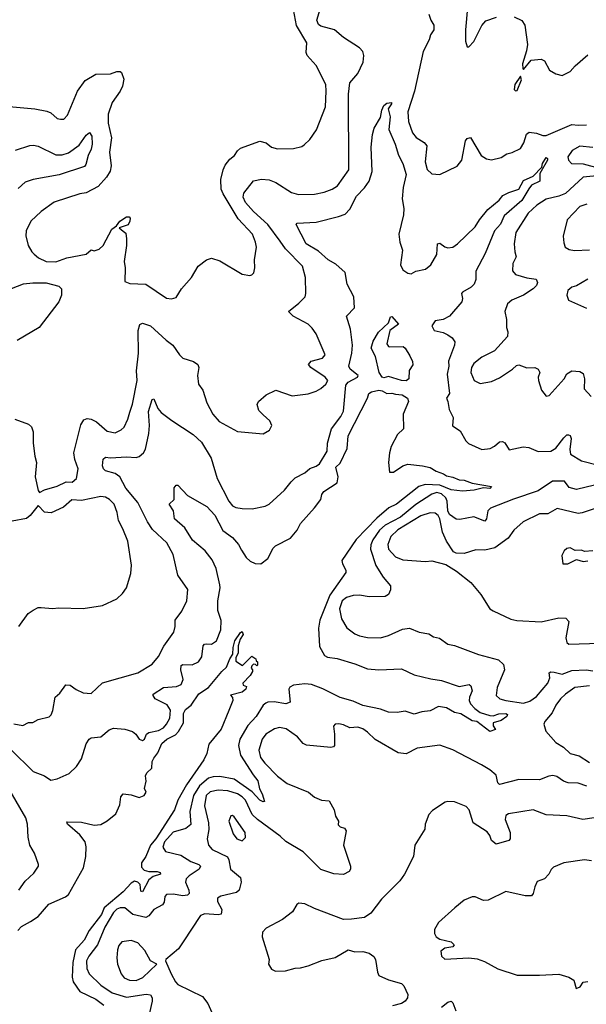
# Model space of a CAD drawing. Extents: x 1493970 to 1595317, y 729910 to 844791.
# Tile 260 of 338: x 1567591 to 1571115, y 782836 to 788959. Entities that reach past the tile are written whole.
import ezdxf

# ---------------------------------------------------------------- set-up
doc = ezdxf.new("R2010")
doc.units = 0

msp = doc.modelspace()

# ---------------------------------------------------------------- linework, layer by layer
at = {"layer": '0CON10XD'}
for points in [[(1567525, 788418), (1567685, 788404.3), (1567759.1, 788389.1), (1567785, 788378.8), (1567825, 788343.3), (1567845, 788340), (1567865, 788340), (1567888.8, 788365), (1567950, 788515), (1567998.8, 788581.2), (1568065, 788619.2), (1568155, 788622.5), (1568196.1, 788636.1), (1568215, 788636.7), (1568225, 788630), (1568238.6, 788588.6), (1568230, 788545), (1568216.5, 788515), (1568165.3, 788444.7), (1568142, 788372), (1568140.4, 788315), (1568161.1, 788225), (1568148.5, 788135), (1568160.1, 788049.9), (1568152.9, 788017.1), (1568131.2, 787978.8), (1568078.3, 787921.7), (1568005, 787882), (1567964.3, 787875.7), (1567805, 787824), (1567725, 787765.8), (1567660, 787705), (1567632, 787645), (1567630, 787615), (1567644, 787555), (1567665.7, 787515.7), (1567680.9, 787500.9), (1567708.5, 787478.5), (1567754.7, 787454.7), (1567815, 787452.1), (1567885, 787476.9), (1568005, 787501.1), (1568035, 787528.1), (1568055, 787522.2), (1568085, 787531.9), (1568109.4, 787555), (1568164.6, 787655.4), (1568193.8, 787676.2), (1568213.3, 787705), (1568255, 787732.5), (1568271.7, 787731.7), (1568277.5, 787725), (1568276.7, 787705), (1568266, 787684), (1568210, 787665), (1568235, 787643.8), (1568251.7, 787631.7), (1568256.2, 787595), (1568256.2, 787555), (1568240, 787455), (1568246.2, 787415), (1568245, 787330), (1568275, 787318.8), (1568375, 787314.3), (1568505, 787227.5), (1568535, 787222.9), (1568565, 787231.2), (1568598, 787285), (1568658.8, 787355), (1568700, 787425), (1568753.9, 787466.1), (1568785, 787476.7), (1568835, 787460), (1568975, 787376.2), (1569022.5, 787367.5), (1569035, 787372.5), (1569046.7, 787385), (1569053.3, 787415), (1569051.2, 787465), (1569064.2, 787545), (1569058.6, 787575), (1569038.1, 787625), (1568950.2, 787720.2), (1568855.9, 787875.9), (1568843.2, 787905), (1568842.7, 787965), (1568856, 788024), (1568870, 788055), (1568897.8, 788092.2), (1568928, 788115), (1568945.8, 788144.2), (1568965, 788159.2), (1569085, 788202.5), (1569123.9, 788193.9), (1569157.5, 788165), (1569195, 788156), (1569295, 788158), (1569345, 788170), (1569360.3, 788179.7), (1569395.6, 788214.4), (1569437, 788273), (1569492.8, 788417.2), (1569498.2, 788515), (1569494.4, 788555), (1569434.5, 788674.5), (1569378, 788735), (1569373.8, 788755), (1569377.1, 788815), (1569313.4, 788923.4), (1569286.9, 789055)], [(1567560, 786475), (1567645, 786444.3), (1567665, 786426.2), (1567674.4, 786395), (1567674.3, 786325), (1567684.3, 786244.3), (1567696, 786205), (1567687.1, 786115), (1567705, 786030), (1567715, 786017.5), (1567744.3, 786035.7), (1567825, 786058.8), (1567880, 786085), (1567917, 786083), (1567943.6, 786106.4), (1567953.8, 786165), (1567933.5, 786223.5), (1567928.1, 786265), (1567971.8, 786438.2), (1567989.1, 786470.9), (1568010.7, 786479.3), (1568035.8, 786475), (1568068.2, 786458.2), (1568135, 786400), (1568185, 786390), (1568222, 786408), (1568240, 786425), (1568264.5, 786475), (1568275, 786518.8), (1568291.9, 786568.1), (1568320.8, 786715), (1568318, 786775), (1568329.1, 786885), (1568327.3, 787025), (1568337.8, 787062.2), (1568355, 787070.8), (1568405, 787054), (1568501.9, 786965), (1568544.4, 786935), (1568584.6, 786874.6), (1568605, 786854), (1568673, 786833), (1568698.8, 786815), (1568706, 786795), (1568697.5, 786745), (1568703.1, 786693.1), (1568730, 786655), (1568754.4, 786575), (1568792.2, 786505), (1568830.9, 786460.9), (1568945, 786397.5), (1569105, 786383.3), (1569143.9, 786406.1), (1569158.8, 786435), (1569146, 786465), (1569105, 786501.2), (1569077.7, 786527.7), (1569068, 786565), (1569076.2, 786585), (1569125, 786626), (1569185, 786655.8), (1569285, 786618.9), (1569385, 786632.9), (1569435, 786648.6), (1569464.5, 786665.5), (1569495, 786692), (1569506.7, 786715), (1569490.5, 786735), (1569400.8, 786795), (1569388, 786815), (1569404.6, 786835.4), (1569475, 786853.5), (1569490.8, 786875), (1569435.6, 787005), (1569410.9, 787040.9), (1569385, 787065.6), (1569291.2, 787115), (1569263, 787143), (1569328, 787195), (1569366, 787235), (1569370.8, 787255), (1569368.9, 787355), (1569349.4, 787425), (1569245, 787533.5), (1569211.7, 787581.7), (1569134.2, 787684.2), (1569045.9, 787765), (1568995, 787822.5), (1568981.4, 787855), (1568985, 787880.8), (1569044.2, 787955.8), (1569095, 787966.2), (1569143.1, 787963.1), (1569185, 787947.1), (1569282.5, 787885), (1569325, 787872.3), (1569424.6, 787874.6), (1569485, 787885.4), (1569535, 787904.6), (1569568.5, 787925), (1569637.8, 788025), (1569636.5, 788495), (1569644.2, 788565.8), (1569695, 788624.2), (1569726.7, 788695), (1569731.8, 788735), (1569725, 788760.8), (1569705, 788784.4), (1569605, 788848.7), (1569550, 788895), (1569465, 788919.1), (1569448.8, 788928.8), (1569440, 788955), (1569460.4, 789025)], [(1570135.9, 788994.1), (1570148.1, 788955), (1570166.9, 788925), (1570167.8, 788895), (1570146.7, 788865), (1570137.3, 788832.7), (1570099.8, 788760.2), (1570046.7, 788515), (1570004.7, 788385), (1570010, 788325), (1570035, 788254.3), (1570057, 788227), (1570107.1, 788195), (1570123.1, 788175), (1570113.1, 788075), (1570125, 788027.5), (1570155, 788000), (1570205, 787996), (1570313, 788047), (1570340.6, 788085), (1570364.3, 788205)], [(1570375.8, 789035), (1570363.3, 788895), (1570363.3, 788825), (1570375, 788790), (1570385, 788790), (1570415, 788822.5), (1570466.4, 788923.6), (1570489.3, 788950.7), (1570556.4, 788973.6)], [(1570665.8, 788975.8), (1570715, 788953.3), (1570733.3, 788925), (1570750, 788805), (1570743.8, 788765), (1570717.5, 788685), (1570720, 788655), (1570725, 788650), (1570773, 788707), (1570835, 788713.3), (1570855, 788702.5), (1570886.7, 788645), (1570925, 788621.2), (1570965, 788611.2), (1571015, 788636.2), (1571045, 788670.8), (1571125, 788740.8)], [(1570675, 788516.7), (1570685, 788518.8), (1570712.5, 788585), (1570705, 788607.5), (1570670, 788555), (1570666.7, 788525), (1570675, 788516.7)], [(1567555, 784580.5), (1567610.7, 784569.3), (1567645, 784587.5), (1567671.7, 784588.3), (1567705, 784606.7), (1567775, 784623.3), (1567786.2, 784635), (1567797, 784663), (1567812, 784745), (1567840.3, 784769.7), (1567878, 784822), (1567905, 784820), (1567943, 784793), (1567985, 784773.5), (1568035, 784768.1), (1568106.7, 784835), (1568325, 784896.7), (1568415, 784950), (1568455, 784998.6), (1568487.4, 785062.6), (1568549.5, 785150.5), (1568557.5, 785185), (1568557.1, 785225), (1568598.6, 785281.4), (1568631.5, 785345), (1568636, 785415), (1568574.4, 785505), (1568545, 785633.3), (1568506.4, 785705), (1568417.4, 785787.4), (1568385.2, 785835), (1568325, 785955.4), (1568250.5, 786045), (1568214.8, 786114.8), (1568185.6, 786135.6), (1568125, 786152.5), (1568111.8, 786165), (1568106.9, 786185), (1568111.1, 786225), (1568125, 786238.1), (1568155, 786234.5), (1568255, 786240.3), (1568314.5, 786235.5), (1568335, 786241.4), (1568361.4, 786265), (1568372.8, 786287.2), (1568393.9, 786385), (1568397.7, 786435), (1568393.1, 786523.1), (1568415, 786597.5), (1568425, 786600), (1568450.9, 786540.9), (1568470, 786515), (1568537, 786467), (1568670, 786380), (1568721.7, 786331.7), (1568780.9, 786230.9), (1568818.6, 786105), (1568891.5, 785965), (1568915, 785935.8), (1568935, 785925.8), (1568975, 785918.6), (1569037.3, 785917.3), (1569117, 785933), (1569143.3, 785946.7), (1569237.3, 786032.7), (1569278.6, 786085), (1569305, 786108.6), (1569365, 786140.8), (1569395, 786168.1), (1569435, 786181.5), (1569455, 786197.3), (1569504.4, 786274.4), (1569506.2, 786325), (1569529.5, 786415), (1569588.2, 786491.8), (1569604.1, 786525), (1569606.4, 786546.4), (1569620, 786685), (1569635, 786705.4), (1569692.5, 786735), (1569697.1, 786745), (1569646, 786785), (1569637.5, 786805), (1569657.6, 786885), (1569660.7, 786935), (1569647.7, 787035), (1569624.4, 787115), (1569673.5, 787166.5), (1569668.6, 787235), (1569628.8, 787315), (1569615, 787387.1), (1569558, 787438), (1569510.4, 787465), (1569450, 787520), (1569372.2, 787565), (1569310, 787685), (1569316.2, 787693.8), (1569435, 787699.2), (1569574.5, 787734.5), (1569615, 787748.5), (1569645, 787779.4), (1569685, 787861.4), (1569736.3, 787913.7), (1569764.6, 787955), (1569782.3, 788015), (1569776.4, 788165), (1569784.4, 788245.6), (1569796.2, 788285), (1569835, 788350), (1569843, 788397), (1569856.7, 788425), (1569875, 788439.2), (1569903, 788443), (1569904, 788435), (1569883.1, 788405), (1569895.6, 788355), (1569888, 788275), (1569925.6, 788185), (1569946.3, 788116.3), (1569974.3, 788065), (1569995.6, 787995), (1569976.9, 787915), (1569969.1, 787845), (1569980, 787785), (1569979.2, 787745), (1569948.5, 787625), (1569955, 787574.2), (1569971.5, 787525), (1569960, 787435), (1569975, 787402.9), (1570005, 787382.9), (1570025, 787378.6), (1570055, 787394.3), (1570115, 787406.5), (1570148.9, 787435), (1570185, 787498.8), (1570189.2, 787565), (1570205, 787569.5), (1570235, 787545.8), (1570255, 787540), (1570285, 787544), (1570315, 787564.3), (1570425, 787670), (1570450.6, 787715), (1570501.9, 787778.1), (1570574.2, 787835.8), (1570596.2, 787865), (1570633.8, 787885), (1570695, 787904.4), (1570725, 787959.3), (1570785, 787985.3), (1570838.8, 788041.2), (1570842.6, 788065), (1570865, 788101.5), (1570874.3, 788095), (1570872.9, 788085), (1570827.2, 788002.8), (1570826.2, 787955), (1570775, 787930.3), (1570756.9, 787906.9), (1570715, 787835.2), (1570605, 787738), (1570581.9, 787688.1), (1570543.5, 787645), (1570485.4, 787505), (1570429.1, 787395), (1570427.3, 787342.7), (1570418, 787315), (1570400, 787295), (1570345.7, 787264.3), (1570340, 787255), (1570345.6, 787225), (1570341.4, 787205), (1570265, 787114.2), (1570225.5, 787094.5), (1570175, 787085.6), (1570154.3, 787055), (1570170, 787025), (1570225, 787012.5), (1570255, 786999.2), (1570280.9, 786980.9), (1570297.1, 786955), (1570295.8, 786935), (1570258.5, 786835), (1570261.2, 786805), (1570249.5, 786755), (1570263.8, 786635), (1570246, 786605), (1570254.4, 786584.4), (1570262.5, 786535), (1570287.5, 786485), (1570282.5, 786432.5), (1570330.9, 786400.9), (1570365, 786340), (1570383.2, 786323.2), (1570465, 786285.7), (1570517.6, 786292.4), (1570545, 786306), (1570575, 786334), (1570595, 786336), (1570607.9, 786327.9), (1570635, 786284), (1570722, 786302), (1570757.3, 786297.3), (1570815, 786274.2), (1570895, 786276.4), (1570925.6, 786294.4), (1570975, 786358.9), (1570995, 786377.1), (1571005, 786378), (1571015, 786373.8), (1571021.5, 786355), (1571012.2, 786285), (1571016.6, 786256.6), (1571085, 786215.6), (1571191.7, 786188.3)], [(1570364.3, 788205), (1570375, 788220), (1570395, 788226.7), (1570461.9, 788115), (1570495, 788092.5), (1570525, 788087.5), (1570585, 788102.7), (1570621.2, 788125), (1570655, 788133.3), (1570705, 788157.1), (1570726.8, 788193.2), (1570743.1, 788246.9), (1570760.9, 788259.1), (1570805, 788253.1), (1570845, 788237.5), (1570865, 788237.8), (1571025, 788307.4), (1571065, 788302.1), (1571115.5, 788305.5)], [(1567565, 788148.1), (1567653.6, 788176.4), (1567677.6, 788177.6), (1567705, 788172.2), (1567815, 788119.3), (1567855, 788118.2), (1567895, 788130.3), (1567961.8, 788178.2), (1568005, 788241.2), (1568025, 788258), (1568038.8, 788235), (1568042.3, 788185), (1568035, 788153.3), (1568015.8, 788114.2), (1568002.5, 788057.5), (1567994, 788046), (1567835.7, 787994.3), (1567674, 787965), (1567625, 787947.5), (1567581.3, 787908.7)], [(1571155, 788163.3), (1571075, 788172.3), (1571026.5, 788145), (1571000.8, 788105), (1571004, 788085), (1571023.3, 788065), (1571095, 788062.4), (1571195.2, 788035.2)], [(1571200.6, 787990.6), (1571095, 787978.6), (1570985, 787878.2), (1570945, 787860.3), (1570865, 787842.1), (1570808.1, 787805), (1570754.4, 787755), (1570676, 787635), (1570665.7, 787565), (1570670, 787515), (1570679.1, 787485), (1570657.4, 787442.6), (1570656.6, 787396.6), (1570675, 787373.5), (1570745, 787353.2), (1570804.3, 787344.3), (1570812.5, 787325), (1570804.5, 787305), (1570784.5, 787285), (1570725, 787245.2), (1570652.9, 787215), (1570625, 787191.2), (1570609.4, 787145), (1570619.2, 787095), (1570618.8, 787045), (1570627.7, 787017.7), (1570625, 786987.5), (1570545, 786899.2), (1570465, 786860), (1570415, 786820.6), (1570401.5, 786795), (1570396.7, 786765), (1570417.5, 786715), (1570455, 786696.9), (1570525, 786707.7), (1570575, 786731.9), (1570656.2, 786785), (1570681.2, 786808.8), (1570695, 786812), (1570746.1, 786793.9), (1570795.8, 786795.8), (1570816.2, 786785), (1570826.7, 786765), (1570816.2, 786735), (1570818.8, 786715), (1570836.7, 786655), (1570865, 786617.5), (1570885, 786622.5), (1570976.7, 786725), (1570995, 786757.1), (1571025.6, 786774.4), (1571075, 786770), (1571095, 786758), (1571104.6, 786725), (1571102.6, 786662.6), (1571145, 786616)], [(1571118.7, 787811.3), (1571075, 787796.9), (1570995.8, 787715), (1570972.3, 787612.3), (1570975, 787570), (1570984.3, 787544.3), (1571009.1, 787529.1), (1571042.6, 787522.6), (1571135, 787528.5)], [(1567462.7, 787257.3), (1567614.1, 787315.9), (1567673.3, 787323.3), (1567755, 787321.8), (1567835, 787301.9), (1567851.4, 787285), (1567850, 787245), (1567834.4, 787205), (1567712, 787045), (1567575, 786963.8)], [(1571125.3, 787344.7), (1571055, 787304.4), (1571025.5, 787294.5), (1571001.2, 787275), (1570994, 787245), (1571004.3, 787214.3), (1571117.5, 787165)], [(1569995, 786713), (1569965.8, 786715), (1569885, 786740), (1569855, 786731.2), (1569845, 786734.8), (1569827.8, 786765), (1569804.5, 786865), (1569776.9, 786915), (1569789.7, 786960.3), (1569822.9, 787015), (1569885.9, 787074.1), (1569898.3, 787111.7), (1569905, 787113.3), (1569946.7, 787065), (1569893.1, 787025), (1569875, 786942.5), (1569885, 786926.2), (1569894, 786924), (1569975.5, 786925.5), (1569989.2, 786915), (1570018.3, 786868.3), (1570035, 786832.5), (1570037.3, 786812.7), (1570012.9, 786777.1), (1570010.8, 786725), (1569995, 786713)], [(1568970.1, 785660.1), (1568998.9, 785615), (1569025, 785590.6), (1569055, 785576), (1569090, 785575), (1569135, 785607.1), (1569168.3, 785671.7), (1569182.5, 785687.5), (1569275, 785734), (1569316.7, 785783.3), (1569338.2, 785825), (1569425, 785922.7), (1569463.2, 785975), (1569470.2, 786005), (1569482.8, 786025), (1569565, 786077.7), (1569572.6, 786115), (1569556.7, 786175), (1569585, 786200.7), (1569627.5, 786292.5), (1569635, 786371.8), (1569754.2, 786605), (1569762.5, 786635), (1569780, 786645), (1569825, 786655.1), (1569845, 786651.5), (1569875, 786633.2), (1569905, 786636.3), (1569929.1, 786630.9), (1569970.4, 786625), (1570002.2, 786605), (1570008.8, 786585), (1569976.7, 786505), (1569978.6, 786415), (1569940.9, 786379.1), (1569902.1, 786305), (1569890.5, 786265), (1569884.4, 786205), (1569891.2, 786145), (1569915, 786144.4), (1569975, 786183.6), (1570005, 786193.8), (1570095.5, 786184.5), (1570143.8, 786173.8), (1570180.6, 786150.6), (1570227.5, 786135), (1570245, 786121.2), (1570285, 786113.3), (1570325, 786096.5), (1570355, 786094.2), (1570405, 786075.8), (1570526.4, 786056.4), (1570515, 786043.1), (1570475, 786046.9), (1570417.3, 786032.7), (1570345, 786026), (1570275, 786035.6), (1570203.5, 786063.5), (1570112.3, 786067.7), (1570073.8, 786055), (1569935, 785946.6), (1569887.5, 785922.5), (1569811.7, 785858.3), (1569683.4, 785726.6), (1569595.6, 785595), (1569598.1, 785575), (1569619.4, 785535), (1569619.3, 785520.7), (1569520.1, 785379.9), (1569458.4, 785225), (1569449.6, 785175), (1569455, 785060), (1569486, 785005), (1569505, 784994.4), (1569565, 784985.5), (1569675, 784953.5), (1569755, 784922.5), (1569825, 784916.2), (1569965, 784921.4), (1570045, 784884.3), (1570149.1, 784859.1), (1570215, 784850.2), (1570325, 784812.5), (1570387.5, 784825), (1570396.8, 784816.8), (1570404.4, 784785), (1570389.1, 784745), (1570387.7, 784725), (1570395.4, 784705), (1570420.9, 784675), (1570455, 784649.6), (1570515, 784630.8), (1570535, 784629.1), (1570571.7, 784641.7), (1570615, 784643.3), (1570625, 784638), (1570620, 784625), (1570585, 784600), (1570536.7, 784585), (1570535, 784567.5), (1570550, 784545), (1570515, 784532.5), (1570435, 784594.2), (1570405, 784598.8), (1570335, 784641.2), (1570295, 784650), (1570245, 784679.4), (1570195, 784686.7), (1570145, 784660.4), (1570092.5, 784655), (1570045, 784639.4), (1569987.9, 784657.9), (1569939.1, 784650.9), (1569885, 784652.8), (1569835, 784671.6), (1569725, 784694.3), (1569665, 784720.8), (1569583.3, 784743.3), (1569476.9, 784796.9), (1569405, 784823.7), (1569365, 784829.2), (1569295, 784821.1), (1569271.8, 784808.2), (1569265.6, 784794.4), (1569272.5, 784715), (1569245.3, 784704.7), (1569173, 784717), (1569135, 784715.5), (1569120.9, 784709.1), (1569105.7, 784695), (1569061.1, 784625), (1569010.4, 784569.6), (1568960.8, 784485), (1568952.8, 784445), (1568965.3, 784385), (1569042.8, 784262.8), (1569072.3, 784225), (1569083.1, 784175), (1569100, 784145), (1569113, 784097), (1569105, 784094.2), (1569085, 784105.7), (1569036.9, 784156.9), (1568925, 784234.8), (1568835, 784253), (1568795, 784251.1), (1568765, 784242.3), (1568709.4, 784195), (1568672.5, 784135), (1568649.5, 784035), (1568655, 783954.4), (1568625, 783928), (1568545, 783905.3), (1568491, 783845), (1568481.9, 783811.9), (1568497.1, 783785), (1568592.6, 783762.6), (1568655, 783724), (1568705.7, 783705.7), (1568716.5, 783695), (1568706.7, 783675), (1568644.5, 783635.5), (1568625.4, 783615), (1568621.5, 783595), (1568644, 783545), (1568644.4, 783525), (1568634, 783515), (1568605, 783509.1), (1568545, 783520.9), (1568505, 783519.4), (1568494.6, 783505.4), (1568488.9, 783471.1), (1568480, 783455), (1568425.8, 783425), (1568395, 783386.7), (1568375.6, 783374.4), (1568295, 783394.4), (1568245, 783434.6), (1568215.4, 783435.4), (1568195, 783426.7), (1568175, 783407.3), (1568120.8, 783315), (1568075.3, 783205), (1568022, 783135), (1568007.2, 783105), (1568007.8, 783057.8), (1568022.9, 783025), (1568095.5, 782955), (1568166.3, 782906.3), (1568255, 782879.1), (1568377.7, 782897.7), (1568405.3, 782895.3), (1568414.6, 782875), (1568415.3, 782855), (1568387.6, 782737.6)], [(1567535, 784419.5), (1567675, 784282.7), (1567745.6, 784255.6), (1567785, 784228.8), (1567825, 784236.7), (1567898.8, 784271.2), (1567943.8, 784315), (1567975, 784362.5), (1568003.8, 784455), (1568022.5, 784485), (1568035, 784492.5), (1568095, 784498.5), (1568146.8, 784543.2), (1568175, 784551.9), (1568245, 784545.6), (1568292.6, 784532.6), (1568314, 784515), (1568335, 784483.8), (1568355, 784476.7), (1568366.2, 784485), (1568378.8, 784515), (1568393.4, 784526.6), (1568455, 784538.9), (1568485, 784555.6), (1568505, 784577.1), (1568524.6, 784615), (1568528.5, 784665), (1568507.2, 784697.2), (1568434.4, 784735), (1568420.6, 784755), (1568421.4, 784765), (1568485, 784806.5), (1568567.2, 784812.8), (1568596.3, 784823.7), (1568607.5, 784855), (1568593.6, 784916.4), (1568595, 784943.3), (1568605, 784947.8), (1568663.9, 784946.1), (1568702.9, 784965), (1568723.8, 784996.2), (1568731.8, 785065), (1568740, 785075), (1568752.1, 785077.9), (1568785, 785076.2), (1568814.5, 785095), (1568842.3, 785165), (1568843.4, 785223.4), (1568822.9, 785285), (1568822.7, 785345), (1568837.3, 785425), (1568835.5, 785444.5), (1568813.7, 785545), (1568788.9, 785598.9), (1568745, 785655.7), (1568665, 785722.5), (1568618, 785798), (1568552.9, 785855), (1568547.1, 785905), (1568521.2, 785945), (1568551.2, 785975), (1568552, 786048), (1568565, 786064), (1568575, 786063.8), (1568635, 786000), (1568755, 785930.8), (1568805, 785877.5), (1568855, 785781.5), (1568915, 785737.5), (1568951.5, 785695), (1568970.1, 785660.1)], [(1571166.6, 786063.4), (1571055, 786036.2), (1571009, 786049), (1570978.7, 786088.7), (1570905, 786089.2), (1570815, 786029.7), (1570662.1, 785977.9), (1570519.3, 785920.7), (1570502.8, 785905), (1570495.3, 785854.7), (1570485, 785841.1), (1570415, 785867.2), (1570329.6, 785849.6), (1570305, 785852.7), (1570265, 785881.7), (1570253.6, 785905), (1570249.2, 785965), (1570240.7, 785985), (1570215, 786010.6), (1570185, 786019), (1570155, 786008.3), (1570055, 785943.5), (1569958.6, 785865), (1569864.5, 785815.5), (1569829.6, 785785), (1569788.4, 785725), (1569775, 785692), (1569772.6, 785665), (1569806.1, 785565), (1569851.7, 785491.7), (1569897, 785437), (1569897.9, 785412.1), (1569885.6, 785384.4), (1569865, 785371.8), (1569765, 785370), (1569705, 785379.6), (1569665, 785378.6), (1569624.1, 785365.9), (1569597.5, 785345), (1569580.9, 785295), (1569592.3, 785232.3), (1569626.6, 785176.6), (1569675, 785138.5), (1569705, 785126.4), (1569755, 785117.3), (1569835, 785114.6), (1569885, 785128.9), (1569971.7, 785168.3), (1570015, 785174), (1570075, 785150.6), (1570135, 785138.6), (1570165, 785120.8), (1570201.7, 785111.7), (1570255, 785074.4), (1570296.3, 785066.3), (1570445, 785010.8), (1570568.7, 784978.7), (1570599.7, 784949.7), (1570605.7, 784915), (1570561.8, 784805), (1570555.5, 784755), (1570577.1, 784735), (1570615, 784724), (1570725, 784707.7), (1570765, 784720.6), (1570805, 784750), (1570876.4, 784833.6), (1570887.6, 784865), (1570884, 784896), (1570895, 784902.5), (1570915, 784900.9), (1570965, 784889), (1571025, 784911), (1571115, 784915.4), (1571155, 784910.3)], [(1567586.2, 785185), (1567644.1, 785265.9), (1567675, 785287.5), (1567705, 785302.5), (1567725, 785303.3), (1567795, 785297.5), (1567835, 785302), (1567985, 785298), (1568105, 785315.8), (1568195, 785357.5), (1568230.3, 785389.7), (1568254.4, 785425.6), (1568282.5, 785515), (1568287.3, 785567.3), (1568264.4, 785715), (1568233.1, 785793.1), (1568204.6, 785844.6), (1568196.5, 785895), (1568177.8, 785945), (1568149.2, 785975), (1568125, 785988.6), (1568095, 785992.9), (1567975, 785968), (1567915, 785972.5), (1567862.5, 785927.5), (1567787.7, 785892.3), (1567745, 785896.7), (1567705, 785937.5), (1567655.5, 785874.5), (1567632.8, 785857.2), (1567545, 785840.4)], [(1571165, 785916.1), (1571089, 785891), (1571065, 785888.6), (1570935, 785917.9), (1570875, 785885.6), (1570825, 785885.8), (1570722.5, 785835), (1570663.8, 785785), (1570629.2, 785735), (1570545.6, 785674.4), (1570485, 785658.8), (1570428.3, 785661.7), (1570355, 785640), (1570305, 785641.2), (1570290, 785650), (1570245, 785716.2), (1570221.4, 785771.4), (1570205, 785854.3), (1570193.6, 785875), (1570175, 785890.4), (1570145, 785891.8), (1570085, 785872.9), (1569943.6, 785786.4), (1569900.3, 785745), (1569880.7, 785695), (1569885.5, 785665), (1569927.8, 785617.8), (1569975, 785600.4), (1570115, 785590), (1570155, 785593.1), (1570241.2, 785571.2), (1570308.8, 785528.8), (1570397.7, 785457.7), (1570460, 785385), (1570515.9, 785295.9), (1570535, 785283.3), (1570645, 785231.2), (1570683, 785223), (1570835, 785214.4), (1570945, 785239.4), (1570987.7, 785237.7), (1571005.8, 785215.8), (1570988.6, 785115), (1570994.2, 785085), (1571005.7, 785075.7), (1571199.3, 785080.7)], [(1571155, 785656.2), (1571105, 785652.5), (1571085, 785660), (1571045, 785657.5), (1571015, 785673.3), (1570995, 785670), (1570977.5, 785655), (1570963, 785627), (1570970, 785575), (1571000, 785575), (1571055, 785602.5), (1571095, 785590), (1571125, 785592.5)], [(1567659, 783351), (1567705, 783382.1), (1567772.3, 783457.7), (1567875, 783502.9), (1567895, 783519.4), (1567987.2, 783685), (1568002.2, 783755), (1568004.6, 783815), (1567999.1, 783845), (1567965, 783889.1), (1567887.5, 783955), (1567885, 783970), (1567975, 783967.8), (1568055, 783950.6), (1568095, 783954.3), (1568135, 783975.6), (1568189.2, 784020.8), (1568214.5, 784075), (1568219.4, 784125), (1568235, 784144), (1568285, 784139.2), (1568335, 784122.5), (1568365, 784134.6), (1568377.1, 784155), (1568367.8, 784177.8), (1568376.8, 784223.2), (1568373.5, 784256.5), (1568382.4, 784275), (1568413.5, 784305), (1568414.4, 784345), (1568425, 784367.2), (1568450.2, 784399.8), (1568475, 784457), (1568505.8, 784485), (1568559.1, 784510.9), (1568578.6, 784531.4), (1568610.3, 784585), (1568610, 784645), (1568621.7, 784668.3), (1568656.7, 784695), (1568705, 784765.7), (1568765, 784805.9), (1568847.8, 784905), (1568877.7, 784932.3), (1568897.8, 784985), (1568916.3, 785013.7), (1568918.2, 785055), (1568929.5, 785095), (1568965, 785148.1), (1568975, 785153.8), (1568980.6, 785135), (1568963.3, 785106.7), (1568949.2, 785065), (1568949.4, 785020.6), (1568935, 784990), (1568935, 784970), (1568977, 784943), (1569035, 785000), (1569060, 784985), (1569061.7, 784971.7), (1569070, 784965), (1569070, 784945), (1569065, 784940), (1569058.3, 784948.3), (1569045, 784950), (1569035, 784940), (1569030, 784925), (1569040, 784915), (1569040, 784905), (1569025, 784880), (1568978.3, 784831.7), (1568980.7, 784820.7), (1569001.7, 784811.7), (1568997.8, 784795), (1568975, 784777.1), (1568903, 784757), (1568913.6, 784743.6), (1568916, 784725), (1568891.7, 784661.7), (1568845, 784546.7), (1568767.1, 784452.9), (1568755.7, 784395), (1568735.6, 784355), (1568629, 784201), (1568573.8, 784105), (1568552.9, 784045), (1568437.4, 783865), (1568404.2, 783825.8), (1568376.3, 783753.7), (1568348.4, 783715), (1568348.6, 783688.6), (1568365, 783669.2), (1568395, 783661.6), (1568445, 783660.6), (1568464.2, 783655), (1568467.5, 783645), (1568420.2, 783629.8), (1568395, 783609.2), (1568355, 783534.1), (1568345, 783538.8), (1568339.8, 783579.8), (1568325, 783594.8), (1568305, 783602.2), (1568285, 783589.8), (1568234.9, 783535.1), (1568117, 783435), (1568099.1, 783395), (1568023, 783295), (1567991.9, 783235), (1567939, 783175), (1567921.5, 783095), (1567917, 783005), (1567924.4, 782974.4), (1567965.6, 782915), (1568065, 782867), (1568115, 782831)], [(1571135.8, 784815.8), (1571043.6, 784806.4), (1570985.2, 784765), (1570955.2, 784735), (1570925.8, 784695), (1570902.8, 784647.2), (1570857.3, 784595), (1570851.9, 784578.1), (1570863.4, 784535), (1570925, 784463.8), (1570973.4, 784435), (1571015.5, 784395.5), (1571069.9, 784379.9), (1571135, 784340.2)], [(1571117.6, 784192.4), (1571065, 784210), (1571002.4, 784212.4), (1570972.6, 784222.6), (1570932.4, 784252.4), (1570907.9, 784257.9), (1570882.5, 784255), (1570825, 784230.6), (1570695, 784234.4), (1570575, 784201.8), (1570565, 784213.8), (1570555, 784260), (1570515, 784293.5), (1570463.8, 784323.8), (1570285, 784418.5), (1570205, 784446.5), (1570062.2, 784427.8), (1569995, 784392.9), (1569945, 784398.6), (1569802, 784482), (1569755, 784528.6), (1569725, 784548.9), (1569695, 784559.5), (1569645, 784554.5), (1569605, 784574.4), (1569575, 784579.2), (1569552.9, 784577.1), (1569542, 784565), (1569549.2, 784515), (1569549.2, 784445), (1569542.9, 784437.1), (1569526.7, 784433.3), (1569375, 784446.9), (1569355, 784457.5), (1569318.9, 784498.9), (1569248.7, 784548.7), (1569206, 784556), (1569175, 784547.7), (1569121.5, 784515), (1569099.5, 784485), (1569078.5, 784415), (1569089.5, 784369.5), (1569115, 784334.6), (1569195, 784253.5), (1569255, 784209.1), (1569387.5, 784155), (1569424.3, 784124.3), (1569467.5, 784105), (1569515, 784101.2), (1569547.5, 784045), (1569554.3, 784005), (1569573.3, 783975), (1569572.3, 783952.3), (1569585, 783940), (1569610.8, 783930.8), (1569620.8, 783915), (1569605.7, 783825), (1569649.2, 783695), (1569648, 783675), (1569639.5, 783660.5), (1569605, 783642.9), (1569545, 783647.9), (1569465, 783673.8), (1569355, 783784.5), (1569247, 783847), (1569211.6, 783881.6), (1569070.4, 783985)], [(1567585.8, 783545), (1567625, 783602), (1567678.3, 783651.7), (1567708.8, 783695), (1567708.8, 783705), (1567684, 783775), (1567654.4, 783825), (1567644.6, 783874.6), (1567639.2, 783955), (1567629.2, 783995), (1567532.1, 784162.1)], [(1569070.4, 783985), (1569036.7, 784016.7), (1568995, 784105.9), (1568975, 784126.5), (1568945, 784144.8), (1568885, 784164), (1568825, 784167.4), (1568775, 784157.1), (1568750.6, 784135), (1568739.8, 784069.8), (1568764.4, 783964.4), (1568766.6, 783923.4), (1568756.9, 783865), (1568765.5, 783825), (1568787.7, 783797.7), (1568883, 783753), (1568892.5, 783735), (1568901.2, 783675), (1568963.8, 783625), (1568968.8, 783595), (1568956.2, 783545), (1568940, 783530), (1568841.5, 783508.5), (1568822, 783495), (1568822.2, 783475), (1568847.3, 783425), (1568843.6, 783396.4), (1568825, 783391.1), (1568742.4, 783397.6), (1568715, 783387.1), (1568607.5, 783225), (1568579.1, 783180.9), (1568500, 783115), (1568497.5, 783105), (1568532.9, 783025), (1568559.2, 782975), (1568575, 782958), (1568728.8, 782885), (1568760.9, 782840.9), (1568785.6, 782785.6)], [(1571165, 783994.4), (1571094.5, 783985.5), (1570995, 784007.8), (1570865, 784013.3), (1570785, 784045.8), (1570630.3, 784019.7), (1570615, 784010), (1570611.4, 783985), (1570641.4, 783905), (1570641.2, 783865), (1570632.5, 783855), (1570555, 783832), (1570525, 783853.8), (1570514.5, 783885), (1570498.5, 783908.5), (1570410.6, 783965), (1570385.8, 784045), (1570368.8, 784065), (1570295, 784094.2), (1570255, 784097.5), (1570237.7, 784092.3), (1570159.5, 784040.5), (1570136.7, 784015), (1570113.8, 783955), (1570110, 783925), (1570048.8, 783825), (1570040, 783755), (1569983.8, 783645), (1569955, 783603.3), (1569841.2, 783488.8), (1569775, 783402), (1569735, 783376), (1569655, 783364.2), (1569605, 783363.8), (1569425, 783431.2), (1569365, 783461.2), (1569326.4, 783463.6), (1569314.2, 783455.8), (1569288.8, 783411.2), (1569225, 783362), (1569125, 783308.8), (1569101.2, 783285), (1569098.8, 783255), (1569143.3, 783115), (1569137.5, 783085), (1569157.5, 783055), (1569181.7, 783041.7), (1569245, 783043.8), (1569305, 783061.2), (1569337.7, 783062.3), (1569385, 783074), (1569471.2, 783108.8), (1569553.9, 783126.1), (1569635, 783173.3), (1569675, 783162), (1569725, 783164), (1569764.4, 783154.4), (1569793.2, 783133.2), (1569805, 783113.3), (1569815.8, 783035), (1569823.8, 783015), (1569885, 782987.8), (1569965.5, 782965.5), (1569980.9, 782950.9), (1570005.9, 782895.9), (1570004, 782875), (1569988.8, 782855), (1569965, 782841.4), (1569908.8, 782825)], [(1568975, 783853.1), (1568995, 783872.5), (1568993.1, 783905), (1568925, 784002), (1568915, 784010), (1568905, 784007.5), (1568892.5, 783975), (1568919.4, 783895), (1568942.5, 783865), (1568975, 783853.1)], [(1571147.4, 783727.4), (1571105, 783734.4), (1570975, 783715.6), (1570912.1, 783687.9), (1570895.9, 783674.1), (1570881.2, 783645), (1570855, 783616.2), (1570810.3, 783599.7), (1570794.4, 783565.6), (1570785.7, 783525), (1570775, 783510.8), (1570735, 783510), (1570615, 783536.9), (1570505, 783483.5), (1570475, 783481.4), (1570425, 783503.8), (1570405, 783503.8), (1570355.9, 783484.1), (1570296.7, 783435), (1570196.7, 783345), (1570170.7, 783300.7), (1570171.2, 783275), (1570181.2, 783255), (1570205, 783241.1), (1570275, 783223.3), (1570294, 783205), (1570285, 783192.9), (1570236.2, 783185), (1570211.2, 783165), (1570214.2, 783135), (1570235, 783116), (1570385.6, 783124.4), (1570437.4, 783117.4), (1570481.3, 783101.3), (1570565, 783056), (1570685, 783016.7), (1570824.1, 783015.9), (1570945, 783023.8), (1571007.5, 783005), (1571037.5, 782985), (1571053, 782933), (1571077.5, 782945), (1571095, 782972.5), (1571125, 782977.5)], [(1567579.8, 783295), (1567601.6, 783318.4), (1567659, 783351)], [(1568315, 782984.2), (1568357.8, 783002.2), (1568443.3, 783085), (1568405, 783105.7), (1568370.2, 783170.2), (1568325, 783218.7), (1568285, 783232), (1568226.7, 783223.3), (1568208.2, 783201.8), (1568199.6, 783175), (1568194.6, 783125), (1568198.5, 783085), (1568222, 783025), (1568240.4, 783000.4), (1568274.8, 782984.8), (1568315, 782984.2)], [(1570215, 782817.3), (1570255, 782849.5), (1570275, 782854.2), (1570285.7, 782845), (1570302.9, 782795)]]:
    msp.add_lwpolyline(points, dxfattribs=at)

doc.saveas('drawing.dxf')
